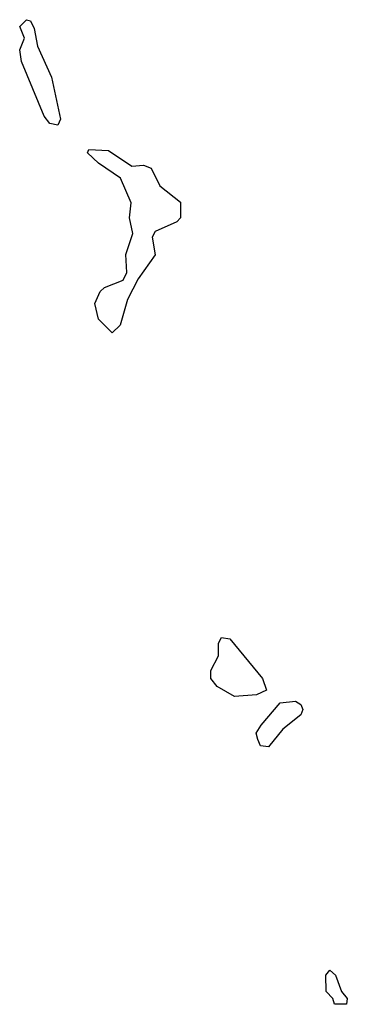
# Model space of a CAD drawing. Extents: x 2219101 to 2444320, y 201258 to 358766.
# Tile 276 of 349: x 2387468 to 2388308, y 278190 to 280712. Entities that reach past the tile are written whole.
import ezdxf

# ---------------------------------------------------------------- set-up
doc = ezdxf.new("R2010")
doc.units = 0

msp = doc.modelspace()

# ---------------------------------------------------------------- linework, layer by layer
at = {"layer": '0CON10XD'}
for points in [[(2387565, 280442.5), (2387545, 280446.7), (2387530, 280465), (2387472.5, 280605), (2387467.5, 280635), (2387480, 280665), (2387467.5, 280695), (2387485, 280712.5), (2387495, 280710), (2387505, 280690), (2387513.3, 280645), (2387548.8, 280565), (2387572.5, 280457.5), (2387565, 280442.5)], [(2387705, 279910), (2387670, 279945), (2387660, 279985), (2387673.6, 280016.4), (2387685, 280026.7), (2387732.5, 280045), (2387742.5, 280065), (2387739.3, 280110.7), (2387757.5, 280165), (2387748.8, 280205), (2387753.6, 280243.6), (2387726.4, 280306.4), (2387670, 280345), (2387641.7, 280371.7), (2387645, 280380), (2387695, 280377.5), (2387755, 280337.5), (2387785, 280340), (2387805, 280332.5), (2387827, 280287), (2387880, 280245), (2387880, 280205), (2387870, 280195), (2387815, 280170), (2387807.5, 280155), (2387815, 280110), (2387771.7, 280048.3), (2387744.1, 279995.9), (2387725, 279930), (2387705, 279910)], [(2388018.3, 278978.3), (2387974, 279004), (2387957.5, 279025), (2387957.5, 279045), (2387977, 279083), (2387977.5, 279115), (2387985, 279130), (2388006.4, 279126.4), (2388090, 279025), (2388100, 278995), (2388075, 278982.5), (2388018.3, 278978.3)], [(2388105, 278850), (2388085, 278852.5), (2388078.3, 278868.3), (2388074, 278885), (2388086.2, 278905), (2388135, 278962.5), (2388175, 278966.7), (2388188, 278958), (2388193.3, 278945), (2388188.3, 278931.7), (2388142.5, 278895), (2388105, 278850)], [(2388305, 278190), (2388275, 278190), (2388270, 278205), (2388253, 278223), (2388252.5, 278265), (2388262.5, 278277.5), (2388277.5, 278265), (2388293, 278223), (2388307.5, 278205), (2388305, 278190)]]:
    msp.add_lwpolyline(points, dxfattribs=at)

doc.saveas('drawing.dxf')
